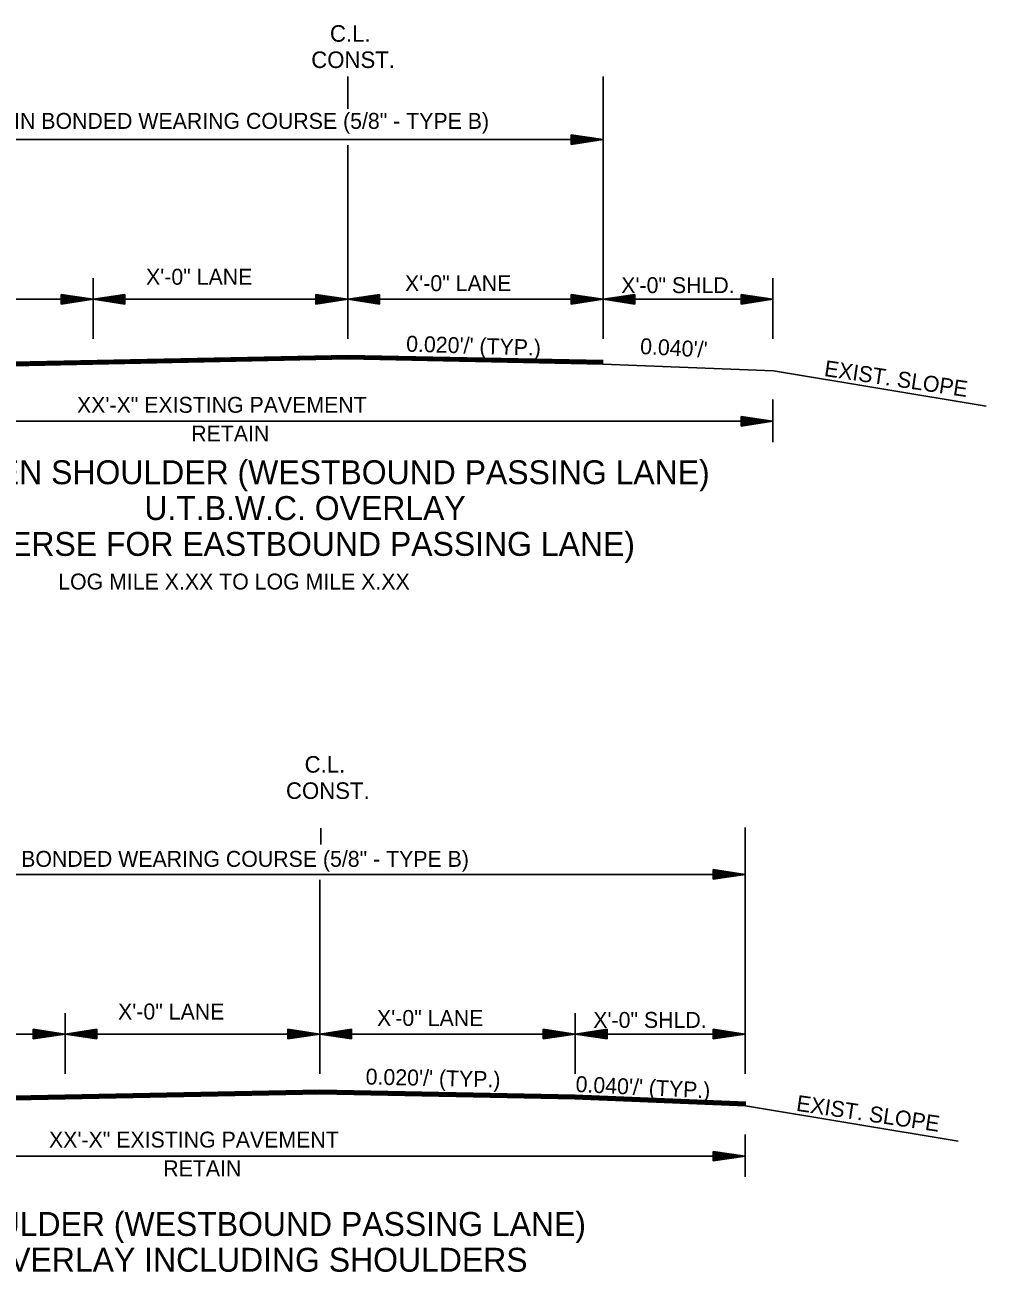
# Model space of a CAD drawing. Extents: x 542112 to 1930787, y -1968972 to 596640.
# Drawn here: x 546862 to 547314, y -1953258 to -1952671 of the extents above; entities that cross this region are included whole.
import ezdxf

# ---------------------------------------------------------------- set-up
doc = ezdxf.new("R2010")
doc.units = 0
doc.layers.add('R_Draft', color=7, linetype='Continuous')

msp = doc.modelspace()

# ---------------------------------------------------------------- linework, layer by layer
at = {"layer": 'R_Draft'}
for p, q in [((547013.54, -1952710.25), (547013.54, -1952695)), ((547133.8, -1952818.56), (547133.8, -1952695)), ((547118.8, -1952722.45), (547133.8, -1952724.7)), ((547118.8, -1952722.45), (547118.8, -1952726.95)), ((546773.61, -1952724.7), (547133.8, -1952724.7)), ((547013.54, -1952818.56), (547013.54, -1952727.26)), ((547118.8, -1952722.83), (547131.3, -1952724.7)), ((547118.8, -1952723.21), (547128.72, -1952724.7)), ((547118.8, -1952723.58), (547126.22, -1952724.7)), ((547118.8, -1952723.97), (547123.68, -1952724.7)), ((547118.8, -1952724.35), (547121.17, -1952724.7)), ((547118.8, -1952726.95), (547133.8, -1952724.7)), ((547118.8, -1952725.44), (547123.68, -1952724.7)), ((547118.8, -1952726.19), (547128.72, -1952724.7)), ((547118.8, -1952726.58), (547131.3, -1952724.7)), ((547118.8, -1952725.82), (547126.22, -1952724.7)), ((547118.8, -1952725.05), (547121.17, -1952724.7)), ((546893.61, -1952818.56), (546893.61, -1952790.01)), ((546878.61, -1952797.65), (546893.61, -1952799.9)), ((546878.61, -1952797.65), (546878.61, -1952802.15)), ((546878.61, -1952798.03), (546891.11, -1952799.9)), ((546878.61, -1952798.41), (546888.53, -1952799.9)), ((546878.61, -1952798.78), (546886.03, -1952799.9)), ((546908.61, -1952797.65), (546893.61, -1952799.9)), ((546908.61, -1952798.03), (546896.12, -1952799.9)), ((546908.61, -1952798.41), (546898.7, -1952799.9)), ((546908.61, -1952798.78), (546901.19, -1952799.9)), ((546908.61, -1952802.15), (546908.61, -1952797.65)), ((546998.54, -1952797.65), (547013.54, -1952799.9)), ((546998.54, -1952797.65), (546998.54, -1952802.15)), ((546998.54, -1952798.03), (547011.03, -1952799.9)), ((546998.54, -1952798.41), (547008.45, -1952799.9)), ((546998.54, -1952798.78), (547005.96, -1952799.9)), ((547028.54, -1952797.65), (547013.54, -1952799.9)), ((547028.54, -1952798.03), (547016.04, -1952799.9)), ((547028.54, -1952798.41), (547018.62, -1952799.9)), ((547028.54, -1952798.78), (547021.12, -1952799.9)), ((547028.54, -1952802.15), (547028.54, -1952797.65)), ((547118.8, -1952797.65), (547133.8, -1952799.9)), ((547118.8, -1952797.65), (547118.8, -1952802.15)), ((547118.8, -1952798.03), (547131.3, -1952799.9)), ((547118.8, -1952798.41), (547128.72, -1952799.9)), ((547118.8, -1952798.78), (547126.22, -1952799.9)), ((547148.8, -1952797.65), (547133.8, -1952799.9)), ((547148.8, -1952798.03), (547136.31, -1952799.9)), ((547148.8, -1952798.41), (547138.89, -1952799.9)), ((547148.8, -1952798.78), (547141.38, -1952799.9)), ((547148.8, -1952802.15), (547148.8, -1952797.65)), ((547198.8, -1952797.65), (547213.8, -1952799.9)), ((547198.8, -1952797.65), (547198.8, -1952802.15)), ((547198.8, -1952798.03), (547211.3, -1952799.9)), ((547198.8, -1952798.41), (547208.72, -1952799.9)), ((547198.8, -1952798.78), (547206.22, -1952799.9)), ((546893.61, -1952799.9), (546773.61, -1952799.9)), ((546878.61, -1952799.17), (546883.49, -1952799.9)), ((546878.61, -1952799.55), (546880.98, -1952799.9)), ((546878.61, -1952802.15), (546893.61, -1952799.9)), ((546878.61, -1952800.64), (546883.49, -1952799.9)), ((546878.61, -1952801.39), (546888.53, -1952799.9)), ((546878.61, -1952801.78), (546891.11, -1952799.9)), ((546878.61, -1952801.02), (546886.03, -1952799.9)), ((546878.61, -1952800.25), (546880.98, -1952799.9)), ((547013.54, -1952799.9), (546893.61, -1952799.9)), ((546908.61, -1952802.15), (546893.61, -1952799.9)), ((546908.61, -1952801.78), (546896.12, -1952799.9)), ((546908.61, -1952801.39), (546898.7, -1952799.9)), ((546908.61, -1952801.02), (546901.19, -1952799.9)), ((546908.61, -1952799.17), (546903.74, -1952799.9)), ((546908.61, -1952800.63), (546903.74, -1952799.9)), ((546908.61, -1952799.55), (546906.24, -1952799.9)), ((546908.61, -1952800.25), (546906.24, -1952799.9)), ((546998.54, -1952799.17), (547003.41, -1952799.9)), ((546998.54, -1952799.55), (547000.91, -1952799.9)), ((546998.54, -1952802.15), (547013.54, -1952799.9)), ((546998.54, -1952800.64), (547003.41, -1952799.9)), ((546998.54, -1952801.39), (547008.45, -1952799.9)), ((546998.54, -1952801.78), (547011.03, -1952799.9)), ((546998.54, -1952801.02), (547005.96, -1952799.9)), ((546998.54, -1952800.25), (547000.91, -1952799.9)), ((547133.8, -1952799.9), (547013.54, -1952799.9)), ((547028.54, -1952802.15), (547013.54, -1952799.9)), ((547028.54, -1952801.78), (547016.04, -1952799.9)), ((547028.54, -1952801.39), (547018.62, -1952799.9)), ((547028.54, -1952801.02), (547021.12, -1952799.9)), ((547028.54, -1952799.17), (547023.66, -1952799.9)), ((547028.54, -1952800.63), (547023.66, -1952799.9)), ((547028.54, -1952799.55), (547026.17, -1952799.9)), ((547028.54, -1952800.25), (547026.17, -1952799.9)), ((547118.8, -1952799.17), (547123.68, -1952799.9)), ((547118.8, -1952799.55), (547121.17, -1952799.9)), ((547118.8, -1952802.15), (547133.8, -1952799.9)), ((547118.8, -1952800.64), (547123.68, -1952799.9)), ((547118.8, -1952801.39), (547128.72, -1952799.9)), ((547118.8, -1952801.78), (547131.3, -1952799.9)), ((547118.8, -1952801.02), (547126.22, -1952799.9)), ((547118.8, -1952800.25), (547121.17, -1952799.9)), ((547133.8, -1952799.9), (547213.8, -1952799.9)), ((547148.8, -1952802.15), (547133.8, -1952799.9)), ((547148.8, -1952801.78), (547136.31, -1952799.9)), ((547148.8, -1952801.39), (547138.89, -1952799.9)), ((547148.8, -1952801.02), (547141.38, -1952799.9)), ((547148.8, -1952799.17), (547143.93, -1952799.9)), ((547148.8, -1952800.63), (547143.93, -1952799.9)), ((547148.8, -1952799.55), (547146.43, -1952799.9)), ((547148.8, -1952800.25), (547146.43, -1952799.9)), ((547198.8, -1952799.17), (547203.68, -1952799.9)), ((547198.8, -1952799.55), (547201.17, -1952799.9)), ((547198.8, -1952802.15), (547213.8, -1952799.9)), ((547198.8, -1952800.64), (547203.68, -1952799.9)), ((547198.8, -1952801.39), (547208.72, -1952799.9)), ((547198.8, -1952801.78), (547211.3, -1952799.9)), ((547198.8, -1952801.02), (547206.22, -1952799.9)), ((547198.8, -1952800.25), (547201.17, -1952799.9)), ((547013.54, -1952826.31), (546773.61, -1952831.11)), ((547013.54, -1952826.61), (546773.62, -1952831.41)), ((547013.54, -1952826.91), (546773.62, -1952831.71)), ((547013.54, -1952827.21), (546773.63, -1952832.01)), ((547013.54, -1952827.51), (546773.64, -1952832.31)), ((547013.54, -1952827.81), (546773.64, -1952832.61)), ((547013.54, -1952828.01), (546773.65, -1952832.81)), ((547133.8, -1952828.71), (547013.54, -1952826.31)), ((547133.79, -1952829.01), (547013.54, -1952826.61)), ((547133.79, -1952829.31), (547013.54, -1952826.91)), ((547133.78, -1952829.61), (547013.54, -1952827.21)), ((547133.78, -1952829.91), (547013.54, -1952827.51)), ((547133.77, -1952830.21), (547013.54, -1952827.81)), ((547133.77, -1952830.41), (547013.54, -1952828.01)), ((547133.73, -1952830.41), (547214.07, -1952833.63)), ((547314.13, -1952850.3), (547214.06, -1952833.62)), ((547213.8, -1952847.12), (547213.8, -1952867.12)), ((546693.35, -1952857.37), (547213.8, -1952857.37)), ((547198.8, -1952855.12), (547213.8, -1952857.37)), ((547198.8, -1952855.12), (547198.8, -1952859.62)), ((547198.8, -1952855.49), (547211.3, -1952857.37)), ((547198.8, -1952855.87), (547208.72, -1952857.37)), ((547198.8, -1952856.25), (547206.22, -1952857.37)), ((547198.8, -1952856.64), (547203.68, -1952857.37)), ((547198.8, -1952857.01), (547201.17, -1952857.37)), ((547198.8, -1952859.62), (547213.8, -1952857.37)), ((547198.8, -1952858.1), (547203.68, -1952857.37)), ((547198.8, -1952858.86), (547208.72, -1952857.37)), ((547198.8, -1952859.24), (547211.3, -1952857.37)), ((547198.8, -1952858.48), (547206.22, -1952857.37)), ((547198.8, -1952857.72), (547201.17, -1952857.37)), ((547000.9, -1953056.59), (547000.9, -1953048.92)), ((547185.63, -1953068.49), (547200.63, -1953070.74)), ((547185.63, -1953068.49), (547185.63, -1953072.99)), ((547185.63, -1953068.87), (547198.13, -1953070.74)), ((546680.18, -1953070.74), (547200.63, -1953070.74)), ((547000.37, -1953164.6), (547000.37, -1953073.3)), ((547185.63, -1953069.25), (547195.55, -1953070.74)), ((547185.63, -1953069.62), (547193.05, -1953070.74)), ((547185.63, -1953070.01), (547190.51, -1953070.74)), ((547185.63, -1953070.39), (547188, -1953070.74)), ((547185.63, -1953072.99), (547200.63, -1953070.74)), ((547185.63, -1953071.48), (547190.51, -1953070.74)), ((547185.63, -1953072.23), (547195.55, -1953070.74)), ((547185.63, -1953072.62), (547198.13, -1953070.74)), ((547185.63, -1953071.86), (547193.05, -1953070.74)), ((547185.63, -1953071.09), (547188, -1953070.74)), ((546880.44, -1953164.6), (546880.44, -1953136.05)), ((547120.63, -1953164.6), (547120.63, -1953136.04)), ((546865.44, -1953143.69), (546880.44, -1953145.94)), ((546865.44, -1953143.69), (546865.44, -1953148.19)), ((546865.44, -1953144.07), (546877.94, -1953145.94)), ((546865.44, -1953144.45), (546875.36, -1953145.94)), ((546865.44, -1953144.82), (546872.86, -1953145.94)), ((546865.44, -1953145.21), (546870.32, -1953145.94)), ((546895.44, -1953143.69), (546880.44, -1953145.94)), ((546895.44, -1953144.07), (546882.95, -1953145.94)), ((546895.44, -1953144.45), (546885.53, -1953145.94)), ((546895.44, -1953144.82), (546888.03, -1953145.94)), ((546895.44, -1953145.21), (546890.57, -1953145.94)), ((546895.44, -1953148.19), (546895.44, -1953143.69)), ((546985.37, -1953143.69), (547000.37, -1953145.94)), ((546985.37, -1953143.69), (546985.37, -1953148.19)), ((546985.37, -1953144.07), (546997.87, -1953145.94)), ((546985.37, -1953144.45), (546995.29, -1953145.94)), ((546985.37, -1953144.82), (546992.79, -1953145.94)), ((546985.37, -1953145.21), (546990.25, -1953145.94)), ((547015.37, -1953143.69), (547000.37, -1953145.94)), ((547015.37, -1953144.07), (547002.88, -1953145.94)), ((547015.37, -1953144.45), (547005.46, -1953145.94)), ((547015.37, -1953144.82), (547007.95, -1953145.94)), ((547015.37, -1953145.21), (547010.5, -1953145.94)), ((547015.37, -1953148.19), (547015.37, -1953143.69)), ((547105.63, -1953143.69), (547120.63, -1953145.94)), ((547105.63, -1953143.69), (547105.63, -1953148.19)), ((547105.63, -1953144.07), (547118.13, -1953145.94)), ((547105.63, -1953144.45), (547115.55, -1953145.94)), ((547105.63, -1953144.82), (547113.05, -1953145.94)), ((547105.63, -1953145.21), (547110.51, -1953145.94)), ((547135.63, -1953143.69), (547120.63, -1953145.94)), ((547135.63, -1953144.07), (547123.14, -1953145.94)), ((547135.63, -1953144.45), (547125.72, -1953145.94)), ((547135.63, -1953144.82), (547128.21, -1953145.94)), ((547135.63, -1953145.21), (547130.76, -1953145.94)), ((547135.63, -1953148.19), (547135.63, -1953143.69)), ((547185.63, -1953143.69), (547200.63, -1953145.94)), ((547185.63, -1953143.69), (547185.63, -1953148.19)), ((547185.63, -1953144.07), (547198.13, -1953145.94)), ((547185.63, -1953144.45), (547195.55, -1953145.94)), ((547185.63, -1953144.82), (547193.05, -1953145.94)), ((547185.63, -1953145.21), (547190.51, -1953145.94)), ((546880.44, -1953145.94), (546760.44, -1953145.94)), ((546865.44, -1953145.59), (546867.81, -1953145.94)), ((546865.44, -1953148.19), (546880.44, -1953145.94)), ((546865.44, -1953146.68), (546870.32, -1953145.94)), ((546865.44, -1953147.43), (546875.36, -1953145.94)), ((546865.44, -1953147.82), (546877.94, -1953145.94)), ((546865.44, -1953147.06), (546872.86, -1953145.94)), ((546865.44, -1953146.29), (546867.81, -1953145.94)), ((547000.37, -1953145.94), (546880.44, -1953145.94)), ((546895.44, -1953148.19), (546880.44, -1953145.94)), ((546895.44, -1953147.82), (546882.95, -1953145.94)), ((546895.44, -1953147.43), (546885.53, -1953145.94)), ((546895.44, -1953147.06), (546888.03, -1953145.94)), ((546895.44, -1953146.67), (546890.57, -1953145.94)), ((546895.44, -1953145.59), (546893.07, -1953145.94)), ((546895.44, -1953146.29), (546893.07, -1953145.94)), ((546985.37, -1953145.59), (546987.74, -1953145.94)), ((546985.37, -1953148.19), (547000.37, -1953145.94)), ((546985.37, -1953146.68), (546990.25, -1953145.94)), ((546985.37, -1953147.43), (546995.29, -1953145.94)), ((546985.37, -1953147.82), (546997.87, -1953145.94)), ((546985.37, -1953147.06), (546992.79, -1953145.94)), ((546985.37, -1953146.29), (546987.74, -1953145.94)), ((547120.63, -1953145.94), (547000.37, -1953145.94)), ((547015.37, -1953148.19), (547000.37, -1953145.94)), ((547015.37, -1953147.82), (547002.88, -1953145.94)), ((547015.37, -1953147.43), (547005.46, -1953145.94)), ((547015.37, -1953147.06), (547007.95, -1953145.94)), ((547015.37, -1953146.67), (547010.5, -1953145.94)), ((547015.37, -1953145.59), (547013, -1953145.94)), ((547015.37, -1953146.29), (547013, -1953145.94)), ((547105.63, -1953145.59), (547108, -1953145.94)), ((547105.63, -1953148.19), (547120.63, -1953145.94)), ((547105.63, -1953146.68), (547110.51, -1953145.94)), ((547105.63, -1953147.43), (547115.55, -1953145.94)), ((547105.63, -1953147.82), (547118.13, -1953145.94)), ((547105.63, -1953147.06), (547113.05, -1953145.94)), ((547105.63, -1953146.29), (547108, -1953145.94)), ((547120.63, -1953145.94), (547200.63, -1953145.94)), ((547135.63, -1953148.19), (547120.63, -1953145.94)), ((547135.63, -1953147.82), (547123.14, -1953145.94)), ((547135.63, -1953147.43), (547125.72, -1953145.94)), ((547135.63, -1953147.06), (547128.21, -1953145.94)), ((547135.63, -1953146.67), (547130.76, -1953145.94)), ((547135.63, -1953145.59), (547133.26, -1953145.94)), ((547135.63, -1953146.29), (547133.26, -1953145.94)), ((547185.63, -1953145.59), (547188, -1953145.94)), ((547185.63, -1953148.19), (547200.63, -1953145.94)), ((547185.63, -1953146.68), (547190.51, -1953145.94)), ((547185.63, -1953147.43), (547195.55, -1953145.94)), ((547185.63, -1953147.82), (547198.13, -1953145.94)), ((547185.63, -1953147.06), (547193.05, -1953145.94)), ((547185.63, -1953146.29), (547188, -1953145.94)), ((547000.37, -1953172.35), (546760.44, -1953177.15)), ((547000.37, -1953172.65), (546760.45, -1953177.45)), ((547000.37, -1953172.95), (546760.46, -1953177.75)), ((547000.37, -1953173.25), (546760.46, -1953178.05)), ((547000.37, -1953173.55), (546760.47, -1953178.35)), ((547000.37, -1953173.85), (546760.47, -1953178.65)), ((547000.37, -1953174.05), (546760.48, -1953178.85)), ((547120.63, -1953174.75), (547000.37, -1953172.35)), ((547120.62, -1953175.05), (547000.37, -1953172.65)), ((547120.62, -1953175.35), (547000.37, -1953172.95)), ((547120.61, -1953175.65), (547000.37, -1953173.25)), ((547120.61, -1953175.95), (547000.37, -1953173.55)), ((547120.6, -1953176.25), (547000.37, -1953173.85)), ((547120.6, -1953176.45), (547000.37, -1953174.05)), ((547120.63, -1953174.75), (547200.97, -1953177.97)), ((547120.56, -1953176.45), (547200.9, -1953179.67)), ((547120.57, -1953176.25), (547200.91, -1953179.47)), ((547120.58, -1953175.95), (547200.92, -1953179.17)), ((547120.59, -1953175.65), (547200.93, -1953178.87)), ((547120.61, -1953175.35), (547200.95, -1953178.57)), ((547120.62, -1953175.05), (547200.96, -1953178.27)), ((547300.96, -1953196.34), (547200.89, -1953179.66)), ((547200.63, -1953193.16), (547200.63, -1953213.16)), ((546680.18, -1953203.41), (547200.63, -1953203.41)), ((547185.63, -1953201.16), (547200.63, -1953203.41)), ((547185.63, -1953201.16), (547185.63, -1953205.66)), ((547185.63, -1953201.53), (547198.13, -1953203.41)), ((547185.63, -1953201.91), (547195.55, -1953203.41)), ((547185.63, -1953202.29), (547193.05, -1953203.41)), ((547185.63, -1953202.68), (547190.51, -1953203.41)), ((547185.63, -1953203.05), (547188, -1953203.41)), ((547185.63, -1953205.66), (547200.63, -1953203.41)), ((547185.63, -1953204.14), (547190.51, -1953203.41)), ((547185.63, -1953204.9), (547195.55, -1953203.41)), ((547185.63, -1953205.28), (547198.13, -1953203.41)), ((547185.63, -1953204.52), (547193.05, -1953203.41)), ((547185.63, -1953203.76), (547188, -1953203.41))]:
    msp.add_line(p, q, dxfattribs=at)
for points in [[(547213.8, -1952790), (547213.8, -1952818.56)], [(547200.63, -1953048.62), (547200.63, -1953164.6)]]:
    msp.add_lwpolyline(points, dxfattribs=at)

# ---------------------------------------------------------------- texts
for s, height, p in [('C.L.', 7.8, (547005.16, -1952678.61)), ('CONST.', 7.8, (546996.37, -1952690.98)), ('XX\'-X" ULTRATHIN BONDED WEARING COURSE (5/8" - TYPE B)', 7.5, (546778.5, -1952719.63)), ('X\'-0" LANE', 7.5, (546918.55, -1952793.04)), ('X\'-0" LANE', 7.5, (547040.5, -1952796.06)), ('X\'-0" SHLD.', 7.5, (547142.33, -1952796.99)), ('XX\'-X" EXISTING PAVEMENT', 7.5, (546886.03, -1952853.35)), ('RETAIN ', 7.5, (546939.83, -1952866.86)), ('3 LANE OPEN SHOULDER (WESTBOUND PASSING LANE)', 11.25, (546771.02, -1952886.97)), (' U.T.B.W.C. OVERLAY', 11.25, (546913.6, -1952903.84)), ('(REVERSE FOR EASTBOUND PASSING LANE)', 11.25, (546818.59, -1952920.72)), ('LOG MILE X.XX TO LOG MILE X.XX', 7.5, (546877.2, -1952936.57)), ('C.L.', 7.8, (546993.24, -1953022.82)), ('CONST.', 7.8, (546984.46, -1953035.19)), ('XX\'-X" ULTRATHIN BONDED WEARING COURSE (5/8" - TYPE B)', 7.5, (546769.03, -1953067.18)), ('X\'-0" LANE', 7.5, (546905.38, -1953139.08)), ('X\'-0" LANE', 7.5, (547027.33, -1953142.11)), ('X\'-0" SHLD.', 7.5, (547129.16, -1953143.03)), ('XX\'-X" EXISTING PAVEMENT', 7.5, (546872.86, -1953199.39)), ('RETAIN ', 7.5, (546926.67, -1953212.9)), ('3 LANE OPEN SHOULDER (WESTBOUND PASSING LANE) ', 11.25, (546712.77, -1953240.98)), ('U.T.B.W.C. OVERLAY INCLUDING SHOULDERS', 11.25, (546762.2, -1953257.85))]:
    msp.add_text(s, height=height, dxfattribs=at).set_placement(p)
for s, rotation, p in [("0.020'/' (TYP.)", 358.22512, (547040.97, -1952824.51)), ("0.040'/' ", 356.93347, (547151.08, -1952825.65)), ('EXIST. SLOPE', 351.57554, (547237.61, -1952835.98)), ("0.020'/' (TYP.)", 358.7543, (547021.92, -1953169.68)), ("0.040'/' (TYP.)", 357.21075, (547120.7, -1953173.17)), ('EXIST. SLOPE', 351.57554, (547224.44, -1953182.02))]:
    msp.add_text(s, height=7.5, rotation=rotation, dxfattribs=at).set_placement(p)

doc.saveas('drawing.dxf')
